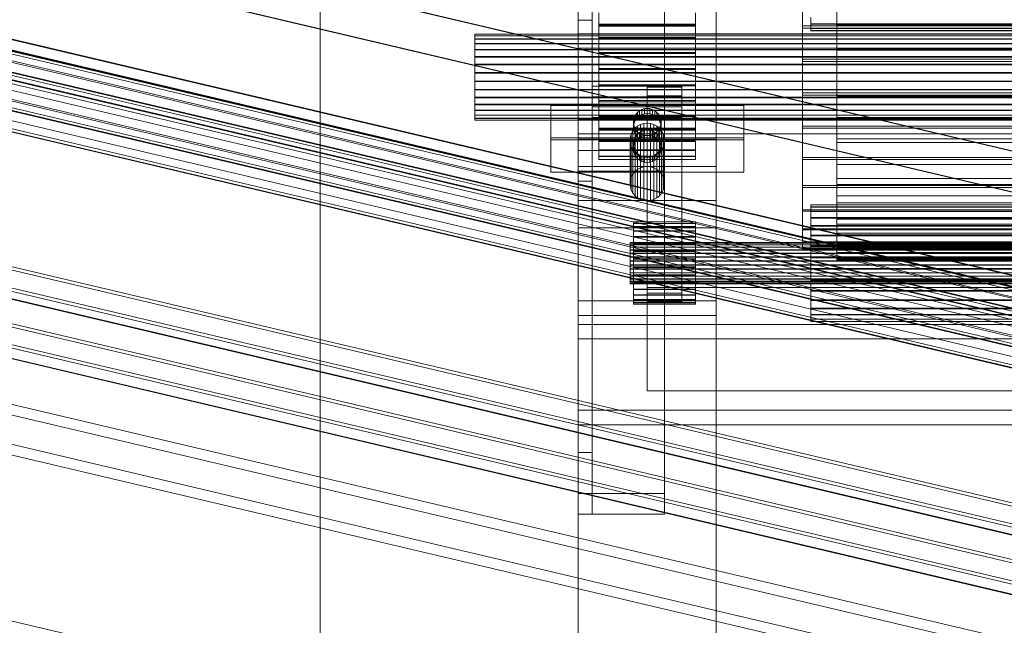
# Model space of a CAD drawing. Header units: millimetres. Extents: x -2233 to 61924, y -68080 to 6847.
# Tile 841 of 1056: x 27063 to 27349, y 241 to 417. Entities that reach past the tile are written whole.
import ezdxf

# ---------------------------------------------------------------- set-up
doc = ezdxf.new("R2010")
doc.units = ezdxf.units.MM
for name, color, linetype, lineweight in [('COTAS_P', 1, 'Continuous', 0), ('lateral_C09', 7, 'Continuous', 0), ('lateral_C10', 7, 'Continuous', 0)]:
    doc.layers.add(name, color=color, linetype=linetype, lineweight=lineweight)
doc.dimstyles.new('R19_100', dxfattribs={"dimtxt": 250, "dimasz": 150, "dimexe": 150, "dimexo": 80, "dimgap": 100, "dimtad": 1, "dimtih": 1, "dimtoh": 1, "dimdsep": 46, "dimcen": 0.09, "dimadec": 0, "dimazin": 0, "dimtfac": 1, "dimtdec": 4, "dimtofl": 0, "dimtmove": 0, "dimatfit": 3, "dimfxl": 1, "dimtolj": 1, "dimtzin": 0, "dimarcsym": 0})

# ---------------------------------------------------------------- blocks, each defined once
blk = doc.blocks.new('DIM_R28_9')
at = {"layer": 'COTAS_P'}
for p, q in [((26750.07, 1241), (27150.07, 1241)), ((27150.07, 1241), (27105.07, 1091)), ((27150.07, 0), (27150.07, 1241)), ((27150.07, 1241), (27195.07, 1091)), ((27150.07, 0), (27105.07, 150)), ((27150.07, 0), (27195.07, 150)), ((26750.07, 0), (27150.07, 0))]:
    blk.add_line(p, q, dxfattribs=at)
blk.add_text('1241 P', height=250, rotation=90, dxfattribs=at).set_placement((27050.07, 620.5))
blk = doc.blocks.new('DIM_R28_32')
at = {"layer": 'COTAS_P'}
for p, q in [((26795.07, 1320), (27495.07, 1320)), ((27495.07, 1320), (27450.07, 1170)), ((27495.07, 0), (27495.07, 1320)), ((27495.07, 1320), (27540.07, 1170)), ((27495.07, 0), (27450.07, 150)), ((27495.07, 0), (27540.07, 150)), ((26795.07, 0), (27495.07, 0))]:
    blk.add_line(p, q, dxfattribs=at)
blk.add_text('1320 P', height=250, rotation=90, dxfattribs=at).set_placement((27395.07, 660))

msp = doc.modelspace()

# ---------------------------------------------------------------- linework, layer by layer
at = {"layer": 'lateral_C09'}
for p, q in [((27225, 593.405), (27225, 378.749)), ((27250, 378.749), (27250, 593.405)), ((27225, 372.782), (27225, 587.438)), ((27250, 587.438), (27250, 372.782)), ((27225, 584.454), (27225, 369.798)), ((27229, 369.798), (27229, 584.454)), ((27225, 416.54), (27225, 582.623)), ((27229, 416.54), (27229, 582.623)), ((27300, 550.275), (27300, 350.275)), ((27300, 347.291), (27300, 547.291)), ((27225, 493.954), (27225, 279.298)), ((27250, 279.298), (27250, 493.954)), ((27225, 273.331), (27225, 487.987)), ((27229, 487.987), (27229, 273.331)), ((27250, 487.987), (27250, 273.331)), ((27225, 291.128), (27225, 457.21)), ((27229, 457.21), (27229, 291.128)), ((27225, 12), (27225, 446.125)), ((27265, 12), (27265, 446.125)), ((27225, 441.914), (27225, 12)), ((27265, 12), (27265, 441.914)), ((27290, 414.835), (27290, 423.865)), ((27290, 423.274), (27290, 414.193)), ((27300, 421.549), (27300, 415.045)), ((27300, 414.193), (27300, 420.33)), ((27231, 415.349), (27231, 418.654)), ((27231, 418.45), (27231, 415.101)), ((27259, 418.654), (27259, 415.349)), ((27259, 415.101), (27259, 418.45)), ((27292.5, 415.446), (27292.5, 417.316)), ((27292.5, 417.171), (27292.5, 415.339)), ((27225, 291.128), (27225, 416.54)), ((27225, 416.54), (27229, 416.54)), ((27229, 416.54), (27229, 291.128)), ((27231, 411.455), (27231, 415.349)), ((27259, 415.349), (27231, 415.349)), ((27231, 415.101), (27231, 411.171)), ((27259, 415.101), (27231, 415.101)), ((27259, 414.813), (27231, 414.813)), ((27231, 414.813), (27231, 411.044)), ((27231, 388.956), (27231, 414.813)), ((27259, 415.349), (27259, 411.455)), ((27259, 411.171), (27259, 415.101)), ((27259, 411.044), (27259, 414.813)), ((27259, 388.956), (27259, 414.813)), ((27290, 405.234), (27290, 414.835)), ((27710, 414.835), (27290, 414.835)), ((27290, 414.193), (27290, 404.567)), ((27710, 414.193), (27290, 414.193)), ((27292.5, 414.15), (27292.5, 415.446)), ((27707.5, 415.446), (27292.5, 415.446)), ((27292.5, 415.339), (27292.5, 414.084)), ((27707.5, 415.339), (27292.5, 415.339)), ((27300, 415.045), (27300, 414.193)), ((27700, 415.045), (27300, 415.045)), ((27300, 415.045), (27300, 408.283)), ((27300, 414.193), (27700, 414.193)), ((27300, 407.814), (27300, 414.193)), ((27195, 411.986), (27195, 412.448)), ((27195, 412.448), (27195, 412.431)), ((27805, 412.448), (27195, 412.448)), ((27195, 412.431), (27195, 411.937)), ((27805, 412.431), (27195, 412.431)), ((27195, 411.063), (27195, 411.986)), ((27805, 411.986), (27195, 411.986)), ((27195, 411.937), (27195, 410.984)), ((27805, 411.937), (27195, 411.937)), ((27775, 412.588), (27225, 412.588)), ((27225, 412.588), (27225, 408.401)), ((27225, 387.726), (27225, 412.588)), ((27231, 407.121), (27231, 411.455)), ((27259, 411.455), (27231, 411.455)), ((27259, 411.455), (27259, 407.121)), ((27292.5, 413.478), (27292.5, 414.15)), ((27707.5, 414.15), (27292.5, 414.15)), ((27292.5, 414.084), (27292.5, 413.456)), ((27707.5, 414.084), (27292.5, 414.084)), ((27292.5, 413.456), (27292.5, 413.478)), ((27707.5, 413.478), (27292.5, 413.478)), ((27707.5, 413.456), (27292.5, 413.456)), ((27195, 409.716), (27195, 411.063)), ((27805, 411.063), (27195, 411.063)), ((27195, 410.984), (27195, 409.609)), ((27805, 410.984), (27195, 410.984)), ((27195, 407.994), (27195, 409.716)), ((27805, 409.716), (27195, 409.716)), ((27195, 409.609), (27195, 407.865)), ((27805, 409.609), (27195, 409.609)), ((27231, 411.171), (27231, 406.813)), ((27259, 411.171), (27231, 411.171)), ((27231, 411.044), (27259, 411.044)), ((27231, 385.187), (27231, 411.044)), ((27259, 406.813), (27259, 411.171)), ((27259, 411.044), (27259, 385.187)), ((27195, 405.966), (27195, 407.994)), ((27805, 407.994), (27195, 407.994)), ((27195, 407.865), (27195, 405.818)), ((27805, 407.865), (27195, 407.865)), ((27195, 403.709), (27195, 405.966)), ((27805, 405.966), (27195, 405.966)), ((27195, 405.818), (27195, 403.548)), ((27805, 405.818), (27195, 405.818)), ((27225, 408.401), (27775, 408.401)), ((27225, 383.538), (27225, 408.401)), ((27231, 402.512), (27231, 407.121)), ((27259, 407.121), (27231, 407.121)), ((27231, 406.813), (27231, 402.192)), ((27259, 406.813), (27231, 406.813)), ((27259, 407.121), (27259, 402.512)), ((27259, 402.192), (27259, 406.813)), ((27300, 408.283), (27300, 407.814)), ((27700, 408.283), (27300, 408.283)), ((27300, 408.283), (27300, 401.379)), ((27300, 407.814), (27700, 407.814)), ((27300, 401.301), (27300, 407.814)), ((27195, 401.309), (27195, 403.709)), ((27805, 403.709), (27195, 403.709)), ((27195, 403.548), (27195, 401.142)), ((27805, 403.548), (27195, 403.548)), ((27290, 395.433), (27290, 405.234)), ((27290, 405.234), (27710, 405.234)), ((27290, 404.567), (27290, 394.766)), ((27710, 404.567), (27290, 404.567)), ((27195, 398.858), (27195, 401.309)), ((27195, 401.309), (27805, 401.309)), ((27195, 401.142), (27195, 398.691)), ((27805, 401.142), (27195, 401.142)), ((27231, 397.808), (27231, 402.512)), ((27231, 402.512), (27259, 402.512)), ((27231, 402.192), (27231, 397.488)), ((27259, 402.192), (27231, 402.192)), ((27259, 402.512), (27259, 397.808)), ((27259, 397.488), (27259, 402.192)), ((27300, 401.379), (27300, 401.301)), ((27700, 401.379), (27300, 401.379)), ((27300, 401.379), (27300, 394.452)), ((27300, 401.301), (27700, 401.301)), ((27300, 394.766), (27300, 401.301)), ((27195, 396.452), (27195, 398.858)), ((27805, 398.858), (27195, 398.858)), ((27195, 398.691), (27195, 396.291)), ((27805, 398.691), (27195, 398.691)), ((27255, 397.383), (27229, 397.383)), ((27229, 397.383), (27229, 394.242)), ((27229, 391.416), (27229, 397.383)), ((27231, 393.187), (27231, 397.808)), ((27259, 397.808), (27231, 397.808)), ((27231, 397.488), (27231, 392.879)), ((27259, 397.488), (27231, 397.488)), ((27255, 397.069), (27245, 397.069)), ((27245, 397.069), (27245, 394.556)), ((27245, 337.398), (27245, 397.069)), ((27255, 394.242), (27255, 397.383)), ((27255, 391.416), (27255, 397.383)), ((27255, 394.556), (27255, 397.069)), ((27255, 337.398), (27255, 397.069)), ((27259, 397.808), (27259, 393.187)), ((27259, 392.879), (27259, 397.488)), ((27195, 394.182), (27195, 396.452)), ((27805, 396.452), (27195, 396.452)), ((27195, 396.291), (27195, 394.034)), ((27805, 396.291), (27195, 396.291)), ((27229, 394.242), (27255, 394.242)), ((27229, 388.275), (27229, 394.242)), ((27245, 394.556), (27255, 394.556)), ((27245, 334.886), (27245, 394.556)), ((27255, 394.556), (27255, 334.886)), ((27255, 394.242), (27255, 388.275)), ((27290, 385.807), (27290, 395.433)), ((27710, 395.433), (27290, 395.433)), ((27290, 394.766), (27290, 385.165)), ((27710, 394.766), (27290, 394.766)), ((27300, 394.452), (27300, 394.766)), ((27300, 394.766), (27700, 394.766)), ((27300, 388.32), (27300, 394.766)), ((27700, 394.452), (27300, 394.452)), ((27300, 394.452), (27300, 387.619)), ((27195, 392.135), (27195, 394.182)), ((27805, 394.182), (27195, 394.182)), ((27195, 394.034), (27195, 392.006)), ((27805, 394.034), (27195, 394.034)), ((27195, 390.391), (27195, 392.135)), ((27805, 392.135), (27195, 392.135)), ((27195, 392.006), (27195, 390.284)), ((27805, 392.006), (27195, 392.006)), ((27273, 391.782), (27217, 391.782)), ((27217, 391.782), (27217, 382.361)), ((27217, 381.837), (27217, 391.782)), ((27229, 388.275), (27229, 391.416)), ((27229, 391.416), (27255, 391.416)), ((27231, 388.829), (27231, 393.187)), ((27259, 393.187), (27231, 393.187)), ((27231, 392.879), (27231, 388.545)), ((27259, 392.879), (27231, 392.879)), ((27255, 391.416), (27255, 388.275)), ((27259, 393.187), (27259, 388.829)), ((27259, 388.545), (27259, 392.879)), ((27273, 382.361), (27273, 391.782)), ((27273, 381.837), (27273, 391.782)), ((27195, 389.016), (27195, 390.391)), ((27805, 390.391), (27195, 390.391)), ((27195, 390.284), (27195, 388.937)), ((27805, 390.284), (27195, 390.284)), ((27195, 388.063), (27195, 389.016)), ((27805, 389.016), (27195, 389.016)), ((27195, 388.937), (27195, 388.014)), ((27805, 388.937), (27195, 388.937)), ((27231, 385.187), (27231, 388.956)), ((27231, 388.956), (27259, 388.956)), ((27231, 384.899), (27231, 388.829)), ((27259, 388.829), (27231, 388.829)), ((27231, 388.545), (27231, 384.651)), ((27259, 388.545), (27231, 388.545)), ((27241.077, 387.743), (27241.304, 388.489)), ((27241.304, 388.489), (27241.674, 389.177)), ((27241.304, 387.023), (27241.304, 388.489)), ((27241.674, 389.177), (27242.172, 389.78)), ((27241.674, 387.711), (27241.674, 389.177)), ((27242.172, 389.78), (27242.778, 390.274)), ((27242.172, 388.314), (27242.172, 389.78)), ((27242.778, 388.809), (27242.172, 388.314)), ((27242.778, 390.274), (27243.469, 390.642)), ((27242.778, 388.809), (27242.778, 390.274)), ((27243.469, 389.176), (27242.778, 388.809)), ((27243.469, 390.642), (27244.22, 390.868)), ((27243.469, 389.176), (27243.469, 390.642)), ((27244.22, 389.403), (27243.469, 389.176)), ((27244.22, 390.868), (27245, 390.945)), ((27244.22, 389.403), (27244.22, 390.868)), ((27245, 389.479), (27244.22, 389.403)), ((27245, 390.945), (27245.78, 390.868)), ((27245, 389.479), (27245, 390.945)), ((27245.78, 389.403), (27245, 389.479)), ((27245.78, 390.868), (27246.531, 390.642)), ((27245.78, 389.403), (27245.78, 390.868)), ((27246.531, 389.176), (27245.78, 389.403)), ((27246.531, 390.642), (27247.222, 390.274)), ((27246.531, 389.176), (27246.531, 390.642)), ((27247.222, 388.809), (27246.531, 389.176)), ((27247.222, 390.274), (27247.828, 389.78)), ((27247.222, 388.809), (27247.222, 390.274)), ((27247.828, 388.314), (27247.222, 388.809)), ((27247.828, 389.78), (27248.326, 389.177)), ((27247.828, 388.314), (27247.828, 389.78)), ((27248.326, 389.177), (27248.696, 388.489)), ((27248.326, 387.711), (27248.326, 389.177)), ((27248.696, 388.489), (27248.923, 387.743)), ((27248.696, 387.023), (27248.696, 388.489)), ((27259, 388.956), (27259, 385.187)), ((27259, 388.829), (27259, 384.899)), ((27259, 384.651), (27259, 388.545)), ((27195, 387.569), (27195, 388.063)), ((27805, 388.063), (27195, 388.063)), ((27195, 388.014), (27195, 387.552)), ((27805, 388.014), (27195, 388.014)), ((27195, 387.552), (27195, 387.569)), ((27805, 387.569), (27195, 387.569)), ((27805, 387.552), (27195, 387.552)), ((27225, 383.538), (27225, 387.726)), ((27225, 387.726), (27775, 387.726)), ((27255, 388.275), (27229, 388.275)), ((27241, 386.967), (27241.077, 387.743)), ((27241.077, 386.191), (27241, 386.967)), ((27241, 386.967), (27241, 385.501)), ((27241.077, 386.277), (27241, 385.501)), ((27241.077, 386.277), (27241.077, 387.743)), ((27241.304, 387.023), (27241.077, 386.277)), ((27241.304, 385.444), (27241.077, 386.191)), ((27241.077, 384.725), (27241.077, 386.191)), ((27241.674, 387.711), (27241.304, 387.023)), ((27241.464, 385.196), (27242.222, 385.815)), ((27242.172, 388.314), (27241.674, 387.711)), ((27242.222, 385.815), (27243.087, 386.274)), ((27242.222, 373.252), (27242.222, 385.815)), ((27243.087, 386.274), (27244.025, 386.557)), ((27243.087, 373.712), (27243.087, 386.274)), ((27244.025, 386.557), (27245, 386.653)), ((27244.025, 373.995), (27244.025, 386.557)), ((27245, 386.653), (27245.975, 386.557)), ((27245, 374.091), (27245, 386.653)), ((27245.975, 386.557), (27246.913, 386.274)), ((27245.975, 373.995), (27245.975, 386.557)), ((27246.913, 386.274), (27247.778, 385.815)), ((27246.913, 373.712), (27246.913, 386.274)), ((27247.778, 385.815), (27248.536, 385.196)), ((27247.778, 373.252), (27247.778, 385.815)), ((27248.326, 387.711), (27247.828, 388.314)), ((27248.696, 387.023), (27248.326, 387.711)), ((27248.923, 386.277), (27248.696, 387.023)), ((27248.923, 386.191), (27248.696, 385.444)), ((27248.923, 387.743), (27249, 386.967)), ((27248.923, 386.277), (27248.923, 387.743)), ((27249, 386.967), (27248.923, 386.191)), ((27249, 385.501), (27248.923, 386.277)), ((27248.923, 384.725), (27248.923, 386.191)), ((27249, 385.501), (27249, 386.967)), ((27290, 376.726), (27290, 385.807)), ((27710, 385.807), (27290, 385.807)), ((27300, 387.619), (27300, 388.32)), ((27300, 388.32), (27700, 388.32)), ((27300, 382.074), (27300, 388.32)), ((27700, 387.619), (27300, 387.619)), ((27300, 387.619), (27300, 380.999)), ((27775, 383.538), (27225, 383.538)), ((27259, 385.187), (27231, 385.187)), ((27231, 381.55), (27231, 384.899)), ((27259, 384.899), (27231, 384.899)), ((27231, 384.651), (27231, 381.346)), ((27259, 384.651), (27231, 384.651)), ((27240.096, 382.65), (27240.381, 383.583)), ((27240.381, 383.583), (27240.843, 384.443)), ((27240.381, 371.021), (27240.381, 383.583)), ((27240.843, 384.443), (27241.464, 385.196)), ((27240.843, 371.881), (27240.843, 384.443)), ((27241, 385.501), (27241.077, 384.725)), ((27241.077, 384.725), (27241.304, 383.979)), ((27241.674, 384.757), (27241.304, 385.444)), ((27241.304, 383.979), (27241.304, 385.444)), ((27241.304, 383.979), (27241.674, 383.291)), ((27241.304, 382.208), (27241.674, 382.896)), ((27241.464, 372.634), (27241.464, 385.196)), ((27242.172, 384.154), (27241.674, 384.757)), ((27241.674, 383.291), (27241.674, 384.757)), ((27241.674, 382.896), (27242.172, 383.499)), ((27241.674, 383.291), (27242.172, 382.688)), ((27241.674, 381.43), (27241.674, 382.896)), ((27242.778, 383.659), (27242.172, 384.154)), ((27242.172, 382.688), (27242.172, 384.154)), ((27242.172, 383.499), (27242.778, 383.993)), ((27242.172, 382.033), (27242.172, 383.499)), ((27242.778, 383.993), (27243.469, 384.361)), ((27242.778, 382.528), (27242.778, 383.993)), ((27243.469, 383.292), (27242.778, 383.659)), ((27242.778, 382.194), (27242.778, 383.659)), ((27243.469, 382.895), (27242.778, 382.528)), ((27243.469, 384.361), (27244.22, 384.587)), ((27243.469, 382.895), (27243.469, 384.361)), ((27244.22, 383.065), (27243.469, 383.292)), ((27243.469, 381.826), (27243.469, 383.292)), ((27244.22, 383.122), (27243.469, 382.895)), ((27244.22, 384.587), (27245, 384.664)), ((27244.22, 383.122), (27244.22, 384.587)), ((27245, 383.198), (27244.22, 383.122)), ((27245, 382.989), (27244.22, 383.065)), ((27244.22, 381.6), (27244.22, 383.065)), ((27245, 384.664), (27245.78, 384.587)), ((27245, 383.198), (27245, 384.664)), ((27245.78, 383.122), (27245, 383.198)), ((27245.78, 383.065), (27245, 382.989)), ((27245, 381.523), (27245, 382.989)), ((27245.78, 384.587), (27246.531, 384.361)), ((27245.78, 383.122), (27245.78, 384.587)), ((27246.531, 383.292), (27245.78, 383.065)), ((27246.531, 382.895), (27245.78, 383.122)), ((27245.78, 381.6), (27245.78, 383.065)), ((27246.531, 384.361), (27247.222, 383.993)), ((27246.531, 382.895), (27246.531, 384.361)), ((27247.222, 383.659), (27246.531, 383.292)), ((27246.531, 381.826), (27246.531, 383.292)), ((27247.222, 382.528), (27246.531, 382.895)), ((27247.828, 384.154), (27247.222, 383.659)), ((27247.222, 383.993), (27247.828, 383.499)), ((27247.222, 382.528), (27247.222, 383.993)), ((27247.222, 382.194), (27247.222, 383.659)), ((27248.326, 384.757), (27247.828, 384.154)), ((27247.828, 382.688), (27247.828, 384.154)), ((27247.828, 383.499), (27248.326, 382.896)), ((27247.828, 382.033), (27247.828, 383.499)), ((27247.828, 382.688), (27248.326, 383.291)), ((27248.696, 385.444), (27248.326, 384.757)), ((27248.326, 383.291), (27248.326, 384.757)), ((27248.326, 383.291), (27248.696, 383.979)), ((27248.326, 382.896), (27248.696, 382.208)), ((27248.326, 381.43), (27248.326, 382.896)), ((27248.536, 385.196), (27249.157, 384.443)), ((27248.536, 372.634), (27248.536, 385.196)), ((27248.696, 383.979), (27248.696, 385.444)), ((27248.696, 383.979), (27248.923, 384.725)), ((27248.923, 384.725), (27249, 385.501)), ((27249.157, 384.443), (27249.619, 383.583)), ((27249.157, 371.881), (27249.157, 384.443)), ((27249.619, 383.583), (27249.904, 382.65)), ((27249.619, 371.021), (27249.619, 383.583)), ((27259, 384.899), (27259, 381.55)), ((27259, 381.346), (27259, 384.651)), ((27290, 385.165), (27290, 376.135)), ((27710, 385.165), (27290, 385.165)), ((27217, 382.361), (27273, 382.361)), ((27217, 372.416), (27217, 382.361)), ((27217, 372.416), (27217, 381.837)), ((27217, 381.837), (27273, 381.837)), ((27265, 382.047), (27225, 382.047)), ((27225, 382.047), (27225, 364.25)), ((27225, 374.091), (27225, 382.047)), ((27231, 378.91), (27231, 381.55)), ((27259, 381.55), (27231, 381.55)), ((27231, 381.346), (27231, 378.759)), ((27259, 381.346), (27231, 381.346)), ((27240, 381.68), (27240.096, 382.65)), ((27240.096, 380.71), (27240, 381.68)), ((27240, 381.68), (27240, 369.118)), ((27240.096, 370.088), (27240.096, 382.65)), ((27240.381, 379.777), (27240.096, 380.71)), ((27240.096, 368.148), (27240.096, 380.71)), ((27241, 380.686), (27241.077, 381.462)), ((27241.077, 379.91), (27241, 380.686)), ((27241, 380.686), (27241, 379.22)), ((27241.077, 379.996), (27241, 379.22)), ((27241.077, 381.462), (27241.304, 382.208)), ((27241.077, 379.996), (27241.077, 381.462)), ((27241.304, 380.742), (27241.077, 379.996)), ((27241.304, 379.163), (27241.077, 379.91)), ((27241.077, 378.444), (27241.077, 379.91)), ((27241.304, 380.742), (27241.304, 382.208)), ((27241.674, 381.43), (27241.304, 380.742)), ((27242.172, 382.033), (27241.674, 381.43)), ((27242.172, 382.688), (27242.778, 382.194)), ((27242.778, 382.528), (27242.172, 382.033)), ((27242.778, 382.194), (27243.469, 381.826)), ((27243.469, 381.826), (27244.22, 381.6)), ((27244.22, 381.6), (27245, 381.523)), ((27245, 381.523), (27245.78, 381.6)), ((27245.78, 381.6), (27246.531, 381.826)), ((27246.531, 381.826), (27247.222, 382.194)), ((27247.222, 382.194), (27247.828, 382.688)), ((27247.828, 382.033), (27247.222, 382.528)), ((27248.326, 381.43), (27247.828, 382.033)), ((27248.696, 380.742), (27248.326, 381.43)), ((27248.696, 382.208), (27248.923, 381.462)), ((27248.696, 380.742), (27248.696, 382.208)), ((27248.923, 379.996), (27248.696, 380.742)), ((27248.923, 379.91), (27248.696, 379.163)), ((27248.923, 381.462), (27249, 380.686)), ((27248.923, 379.996), (27248.923, 381.462)), ((27249, 380.686), (27248.923, 379.91)), ((27249, 379.22), (27248.923, 379.996)), ((27248.923, 378.444), (27248.923, 379.91)), ((27249, 379.22), (27249, 380.686)), ((27249.904, 380.71), (27249.619, 379.777)), ((27249.904, 382.65), (27250, 381.68)), ((27249.904, 370.088), (27249.904, 382.65)), ((27250, 381.68), (27249.904, 380.71)), ((27249.904, 368.148), (27249.904, 380.71)), ((27250, 369.118), (27250, 381.68)), ((27259, 381.55), (27259, 378.91)), ((27259, 378.759), (27259, 381.346)), ((27265, 364.25), (27265, 382.047)), ((27265, 374.091), (27265, 382.047)), ((27273, 382.361), (27273, 372.416)), ((27273, 381.837), (27273, 372.416)), ((27300, 380.999), (27300, 382.074)), ((27300, 382.074), (27700, 382.074)), ((27300, 376.135), (27300, 382.074)), ((27700, 380.999), (27300, 380.999)), ((27300, 380.999), (27300, 374.703)), ((27225, 378.749), (27250, 378.749)), ((27225, 372.782), (27225, 378.749)), ((27231, 377.081), (27231, 378.91)), ((27259, 378.91), (27231, 378.91)), ((27231, 378.759), (27231, 376.987)), ((27259, 378.759), (27231, 378.759)), ((27231, 376.132), (27231, 377.081)), ((27259, 377.081), (27231, 377.081)), ((27240.843, 378.918), (27240.381, 379.777)), ((27240.381, 367.215), (27240.381, 379.777)), ((27241.464, 378.164), (27240.843, 378.918)), ((27240.843, 366.355), (27240.843, 378.918)), ((27241, 379.22), (27241.077, 378.444)), ((27241.077, 378.444), (27241.304, 377.698)), ((27241.674, 378.476), (27241.304, 379.163)), ((27241.304, 377.698), (27241.304, 379.163)), ((27241.304, 377.698), (27241.674, 377.01)), ((27242.222, 377.546), (27241.464, 378.164)), ((27241.464, 365.602), (27241.464, 378.164)), ((27242.172, 377.873), (27241.674, 378.476)), ((27241.674, 377.01), (27241.674, 378.476)), ((27242.778, 377.378), (27242.172, 377.873)), ((27242.172, 376.407), (27242.172, 377.873)), ((27243.087, 377.086), (27242.222, 377.546)), ((27242.222, 364.983), (27242.222, 377.546)), ((27243.469, 377.01), (27242.778, 377.378)), ((27242.778, 375.912), (27242.778, 377.378)), ((27244.025, 376.803), (27243.087, 377.086)), ((27243.087, 364.524), (27243.087, 377.086)), ((27246.913, 377.086), (27245.975, 376.803)), ((27247.222, 377.378), (27246.531, 377.01)), ((27247.778, 377.546), (27246.913, 377.086)), ((27246.913, 364.524), (27246.913, 377.086)), ((27247.828, 377.873), (27247.222, 377.378)), ((27247.222, 375.912), (27247.222, 377.378)), ((27248.536, 378.164), (27247.778, 377.546)), ((27247.778, 364.983), (27247.778, 377.546)), ((27248.326, 378.476), (27247.828, 377.873)), ((27247.828, 376.407), (27247.828, 377.873)), ((27248.696, 379.163), (27248.326, 378.476)), ((27248.326, 377.01), (27248.326, 378.476)), ((27248.326, 377.01), (27248.696, 377.698)), ((27249.157, 378.918), (27248.536, 378.164)), ((27248.536, 365.602), (27248.536, 378.164)), ((27248.696, 377.698), (27248.696, 379.163)), ((27248.696, 377.698), (27248.923, 378.444)), ((27248.923, 378.444), (27249, 379.22)), ((27249.619, 379.777), (27249.157, 378.918)), ((27249.157, 366.355), (27249.157, 378.918)), ((27249.619, 367.215), (27249.619, 379.777)), ((27250, 378.749), (27250, 372.782)), ((27259, 378.91), (27259, 377.081)), ((27259, 376.987), (27259, 378.759)), ((27259, 377.081), (27259, 376.132)), ((27231, 376.987), (27231, 376.1)), ((27259, 376.987), (27231, 376.987)), ((27231, 376.1), (27231, 376.132)), ((27259, 376.132), (27231, 376.132)), ((27259, 376.1), (27231, 376.1)), ((27241.674, 377.01), (27242.172, 376.407)), ((27242.172, 376.407), (27242.778, 375.912)), ((27242.778, 375.912), (27243.469, 375.545)), ((27244.22, 376.784), (27243.469, 377.01)), ((27243.469, 375.545), (27243.469, 377.01)), ((27243.469, 375.545), (27244.22, 375.318)), ((27245, 376.708), (27244.025, 376.803)), ((27244.025, 364.241), (27244.025, 376.803)), ((27245, 376.708), (27244.22, 376.784)), ((27244.22, 375.318), (27244.22, 376.784)), ((27244.22, 375.318), (27245, 375.242)), ((27245.975, 376.803), (27245, 376.708)), ((27245.78, 376.784), (27245, 376.708)), ((27245, 375.242), (27245, 376.708)), ((27245, 364.145), (27245, 376.708)), ((27245, 375.242), (27245.78, 375.318)), ((27246.531, 377.01), (27245.78, 376.784)), ((27245.78, 375.318), (27245.78, 376.784)), ((27245.78, 375.318), (27246.531, 375.545)), ((27245.975, 364.241), (27245.975, 376.803)), ((27246.531, 375.545), (27246.531, 377.01)), ((27246.531, 375.545), (27247.222, 375.912)), ((27247.222, 375.912), (27247.828, 376.407)), ((27247.828, 376.407), (27248.326, 377.01)), ((27259, 376.1), (27259, 376.987)), ((27259, 376.132), (27259, 376.1)), ((27290, 368.54), (27290, 376.726)), ((27710, 376.726), (27290, 376.726)), ((27290, 376.135), (27290, 368.022)), ((27710, 376.135), (27290, 376.135)), ((27300, 374.703), (27300, 376.135)), ((27300, 376.135), (27700, 376.135)), ((27300, 370.604), (27300, 376.135)), ((27700, 374.703), (27300, 374.703)), ((27300, 374.703), (27300, 368.841)), ((27273, 372.416), (27217, 372.416)), ((27225, 356.294), (27225, 374.091)), ((27225, 374.091), (27265, 374.091)), ((27250, 372.782), (27225, 372.782)), ((27240.843, 371.881), (27240.381, 371.021)), ((27241.464, 372.634), (27240.843, 371.881)), ((27242.222, 373.252), (27241.464, 372.634)), ((27243.087, 373.712), (27242.222, 373.252)), ((27244.025, 373.995), (27243.087, 373.712)), ((27245, 374.091), (27244.025, 373.995)), ((27245.975, 373.995), (27245, 374.091)), ((27246.913, 373.712), (27245.975, 373.995)), ((27247.778, 373.252), (27246.913, 373.712)), ((27248.536, 372.634), (27247.778, 373.252)), ((27249.157, 371.881), (27248.536, 372.634)), ((27249.619, 371.021), (27249.157, 371.881)), ((27265, 374.091), (27265, 356.294)), ((27225, 369.798), (27229, 369.798)), ((27225, 273.331), (27225, 369.798)), ((27229, 369.798), (27229, 273.331)), ((27240.096, 370.088), (27240, 369.118)), ((27240, 369.118), (27240.096, 368.148)), ((27240.381, 371.021), (27240.096, 370.088)), ((27249.904, 370.088), (27249.619, 371.021)), ((27250, 369.118), (27249.904, 370.088)), ((27249.904, 368.148), (27250, 369.118)), ((27290, 361.563), (27290, 368.54)), ((27710, 368.54), (27290, 368.54)), ((27300, 368.841), (27300, 370.604)), ((27300, 370.604), (27700, 370.604)), ((27300, 365.577), (27300, 370.604)), ((27700, 368.841), (27300, 368.841)), ((27300, 368.841), (27300, 363.511)), ((27240.096, 368.148), (27240.381, 367.215)), ((27240.381, 367.215), (27240.843, 366.355)), ((27240.843, 366.355), (27241.464, 365.602)), ((27248.536, 365.602), (27249.157, 366.355)), ((27249.157, 366.355), (27249.619, 367.215)), ((27249.619, 367.215), (27249.904, 368.148)), ((27290, 368.022), (27290, 361.138)), ((27710, 368.022), (27290, 368.022)), ((27225, 364.25), (27265, 364.25)), ((27225, 356.294), (27225, 364.25)), ((27241.464, 365.602), (27242.222, 364.983)), ((27242.222, 364.983), (27243.087, 364.524)), ((27243.087, 364.524), (27244.025, 364.241)), ((27244.025, 364.241), (27245, 364.145)), ((27245, 364.145), (27245.975, 364.241)), ((27245.975, 364.241), (27246.913, 364.524)), ((27246.913, 364.524), (27247.778, 364.983)), ((27247.778, 364.983), (27248.536, 365.602)), ((27265, 364.25), (27265, 356.294)), ((27292.5, 362.388), (27292.5, 363.016)), ((27292.5, 363.016), (27292.5, 362.994)), ((27707.5, 363.016), (27292.5, 363.016)), ((27292.5, 362.994), (27292.5, 362.322)), ((27707.5, 362.994), (27292.5, 362.994)), ((27300, 363.511), (27300, 365.577)), ((27300, 365.577), (27700, 365.577)), ((27300, 361.138), (27300, 365.577)), ((27700, 363.511), (27300, 363.511)), ((27300, 363.511), (27300, 358.806)), ((27290, 356.063), (27290, 361.563)), ((27710, 361.563), (27290, 361.563)), ((27290, 361.138), (27290, 355.747)), ((27710, 361.138), (27290, 361.138)), ((27292.5, 361.133), (27292.5, 362.388)), ((27707.5, 362.388), (27292.5, 362.388)), ((27292.5, 362.322), (27292.5, 361.026)), ((27707.5, 362.322), (27292.5, 362.322)), ((27292.5, 359.3), (27292.5, 361.133)), ((27707.5, 361.133), (27292.5, 361.133)), ((27292.5, 361.026), (27292.5, 359.156)), ((27707.5, 361.026), (27292.5, 361.026)), ((27300, 358.806), (27300, 361.138)), ((27300, 361.138), (27700, 361.138)), ((27300, 357.364), (27300, 361.138)), ((27241, 357.594), (27241, 358.037)), ((27241, 358.037), (27241, 358.021)), ((27259, 358.037), (27241, 358.037)), ((27241, 358.021), (27241, 357.547)), ((27259, 358.021), (27241, 358.021)), ((27241, 356.708), (27241, 357.594)), ((27259, 357.594), (27241, 357.594)), ((27241, 357.547), (27241, 356.632)), ((27259, 357.547), (27241, 357.547)), ((27259, 358.021), (27259, 358.037)), ((27259, 358.037), (27259, 357.594)), ((27259, 357.547), (27259, 358.021)), ((27259, 357.594), (27259, 356.708)), ((27259, 356.632), (27259, 357.547)), ((27292.5, 356.96), (27292.5, 359.3)), ((27707.5, 359.3), (27292.5, 359.3)), ((27292.5, 359.156), (27292.5, 356.784)), ((27707.5, 359.156), (27292.5, 359.156)), ((27700, 358.806), (27300, 358.806)), ((27300, 358.806), (27300, 354.806)), ((27300, 354.806), (27300, 357.364)), ((27300, 357.364), (27700, 357.364)), ((27300, 354.32), (27300, 357.364)), ((27265, 356.294), (27225, 356.294)), ((27241, 355.414), (27241, 356.708)), ((27259, 356.708), (27241, 356.708)), ((27241, 356.632), (27241, 355.312)), ((27259, 356.632), (27241, 356.632)), ((27241, 353.762), (27241, 355.414)), ((27259, 355.414), (27241, 355.414)), ((27241, 355.312), (27241, 353.638)), ((27259, 355.312), (27241, 355.312)), ((27259, 356.708), (27259, 355.414)), ((27259, 355.312), (27259, 356.632)), ((27259, 355.414), (27259, 353.762)), ((27259, 353.638), (27259, 355.312)), ((27290, 352.251), (27290, 356.063)), ((27710, 356.063), (27290, 356.063)), ((27290, 355.747), (27290, 352.057)), ((27710, 355.747), (27290, 355.747)), ((27292.5, 354.201), (27292.5, 356.96)), ((27707.5, 356.96), (27292.5, 356.96)), ((27292.5, 356.784), (27292.5, 354)), ((27707.5, 356.784), (27292.5, 356.784)), ((27292.5, 351.131), (27292.5, 354.201)), ((27707.5, 354.201), (27292.5, 354.201)), ((27700, 354.806), (27300, 354.806)), ((27300, 354.806), (27300, 351.579)), ((27300, 351.579), (27300, 354.32)), ((27300, 354.32), (27700, 354.32)), ((27300, 352.057), (27300, 354.32)), ((27240, 351.841), (27240, 352.062)), ((27760, 352.062), (27240, 352.062)), ((27240, 352.054), (27240, 351.817)), ((27760, 352.054), (27240, 352.054)), ((27240, 351.398), (27240, 351.841)), ((27760, 351.841), (27240, 351.841)), ((27240, 351.817), (27240, 351.36)), ((27760, 351.817), (27240, 351.817)), ((27240, 350.751), (27240, 351.398)), ((27760, 351.398), (27240, 351.398)), ((27240, 351.36), (27240, 350.7)), ((27760, 351.36), (27240, 351.36)), ((27241, 351.815), (27241, 353.762)), ((27259, 353.762), (27241, 353.762)), ((27241, 353.638), (27241, 351.673)), ((27259, 353.638), (27241, 353.638)), ((27241, 349.648), (27241, 351.815)), ((27259, 351.815), (27241, 351.815)), ((27241, 351.673), (27241, 349.494)), ((27259, 351.673), (27241, 351.673)), ((27259, 353.762), (27259, 351.815)), ((27259, 351.673), (27259, 353.638)), ((27259, 351.815), (27259, 349.648)), ((27259, 349.494), (27259, 351.673)), ((27290, 350.275), (27290, 352.251)), ((27710, 352.251), (27290, 352.251)), ((27290, 352.057), (27290, 350.209)), ((27710, 352.057), (27290, 352.057)), ((27292.5, 354), (27292.5, 350.913)), ((27707.5, 354), (27292.5, 354)), ((27300, 349.18), (27300, 352.057)), ((27300, 352.057), (27700, 352.057)), ((27300, 350.614), (27300, 352.057)), ((27700, 351.579), (27300, 351.579)), ((27300, 351.579), (27300, 349.18)), ((27240, 349.925), (27240, 350.751)), ((27760, 350.751), (27240, 350.751)), ((27240, 350.7), (27240, 349.863)), ((27760, 350.7), (27240, 350.7)), ((27240, 348.951), (27240, 349.925)), ((27760, 349.925), (27240, 349.925)), ((27240, 349.863), (27240, 348.88)), ((27760, 349.863), (27240, 349.863)), ((27240, 347.867), (27240, 348.951)), ((27760, 348.951), (27240, 348.951)), ((27240, 348.88), (27240, 347.791)), ((27760, 348.88), (27240, 348.88)), ((27241, 347.344), (27241, 349.648)), ((27259, 349.648), (27241, 349.648)), ((27241, 349.494), (27241, 347.183)), ((27259, 349.494), (27241, 349.494)), ((27259, 349.648), (27259, 347.344)), ((27259, 347.183), (27259, 349.494)), ((27290, 350.209), (27290, 350.275)), ((27710, 350.275), (27290, 350.275)), ((27710, 350.209), (27290, 350.209)), ((27292.5, 347.867), (27292.5, 351.131)), ((27707.5, 351.131), (27292.5, 351.131)), ((27292.5, 350.913), (27292.5, 347.64)), ((27707.5, 350.913), (27292.5, 350.913)), ((27300, 347.651), (27300, 350.614)), ((27300, 350.614), (27700, 350.614)), ((27300, 350.017), (27300, 350.614)), ((27300, 350.275), (27700, 350.275)), ((27300, 347.291), (27300, 350.275)), ((27300, 350.275), (27300, 350.017)), ((27300, 347.018), (27300, 350.017)), ((27300, 350.017), (27700, 350.017)), ((27700, 349.18), (27300, 349.18)), ((27300, 349.18), (27300, 347.651)), ((27240, 346.715), (27240, 347.867)), ((27760, 347.867), (27240, 347.867)), ((27240, 347.791), (27240, 346.635)), ((27760, 347.791), (27240, 347.791)), ((27240, 345.539), (27240, 346.715)), ((27240, 346.715), (27760, 346.715)), ((27240, 346.635), (27240, 345.459)), ((27760, 346.635), (27240, 346.635)), ((27241, 344.991), (27241, 347.344)), ((27241, 347.344), (27259, 347.344)), ((27241, 347.183), (27241, 344.831)), ((27259, 347.183), (27241, 347.183)), ((27259, 347.344), (27259, 344.991)), ((27259, 344.831), (27259, 347.183)), ((27292.5, 344.534), (27292.5, 347.867)), ((27292.5, 347.867), (27707.5, 347.867)), ((27292.5, 347.64), (27292.5, 344.308)), ((27707.5, 347.64), (27292.5, 347.64)), ((27700, 347.651), (27300, 347.651)), ((27300, 347.651), (27300, 347.018)), ((27700, 347.291), (27300, 347.291)), ((27300, 347.018), (27300, 347.291)), ((27700, 347.018), (27300, 347.018)), ((27240, 344.384), (27240, 345.539)), ((27760, 345.539), (27240, 345.539)), ((27240, 345.459), (27240, 344.307)), ((27760, 345.459), (27240, 345.459)), ((27240, 343.294), (27240, 344.384)), ((27760, 344.384), (27240, 344.384)), ((27240, 344.307), (27240, 343.224)), ((27760, 344.307), (27240, 344.307)), ((27240, 342.312), (27240, 343.294)), ((27760, 343.294), (27240, 343.294)), ((27240, 343.224), (27240, 342.25)), ((27760, 343.224), (27240, 343.224)), ((27241, 342.681), (27241, 344.991)), ((27259, 344.991), (27241, 344.991)), ((27241, 344.831), (27241, 342.527)), ((27259, 344.831), (27241, 344.831)), ((27259, 344.991), (27259, 342.681)), ((27259, 342.527), (27259, 344.831)), ((27292.5, 341.262), (27292.5, 344.534)), ((27707.5, 344.534), (27292.5, 344.534)), ((27292.5, 344.308), (27292.5, 341.044)), ((27707.5, 344.308), (27292.5, 344.308)), ((27240, 341.475), (27240, 342.312)), ((27760, 342.312), (27240, 342.312)), ((27240, 342.25), (27240, 341.424)), ((27760, 342.25), (27240, 342.25)), ((27240, 340.815), (27240, 341.475)), ((27760, 341.475), (27240, 341.475)), ((27240, 341.424), (27240, 340.777)), ((27760, 341.424), (27240, 341.424)), ((27240, 340.357), (27240, 340.815)), ((27760, 340.815), (27240, 340.815)), ((27240, 340.777), (27240, 340.334)), ((27760, 340.777), (27240, 340.777)), ((27240, 340.12), (27240, 340.357)), ((27760, 340.357), (27240, 340.357)), ((27240, 340.334), (27240, 340.112)), ((27760, 340.334), (27240, 340.334)), ((27760, 340.12), (27240, 340.12)), ((27760, 340.112), (27240, 340.112)), ((27241, 340.502), (27241, 342.681)), ((27259, 342.681), (27241, 342.681)), ((27241, 342.527), (27241, 340.36)), ((27259, 342.527), (27241, 342.527)), ((27241, 338.537), (27241, 340.502)), ((27259, 340.502), (27241, 340.502)), ((27241, 340.36), (27241, 338.413)), ((27259, 340.36), (27241, 340.36)), ((27259, 342.681), (27259, 340.502)), ((27259, 340.36), (27259, 342.527)), ((27259, 340.502), (27259, 338.537)), ((27259, 338.413), (27259, 340.36)), ((27292.5, 338.174), (27292.5, 341.262)), ((27707.5, 341.262), (27292.5, 341.262)), ((27292.5, 341.044), (27292.5, 337.973)), ((27707.5, 341.044), (27292.5, 341.044)), ((27241, 336.862), (27241, 338.537)), ((27259, 338.537), (27241, 338.537)), ((27241, 338.413), (27241, 336.76)), ((27259, 338.413), (27241, 338.413)), ((27245, 339.02), (27245, 309.02)), ((27755, 339.02), (27245, 339.02)), ((27245, 334.886), (27245, 337.398)), ((27245, 337.398), (27255, 337.398)), ((27255, 337.398), (27255, 334.886)), ((27259, 338.537), (27259, 336.862)), ((27259, 336.76), (27259, 338.413)), ((27292.5, 335.391), (27292.5, 338.174)), ((27707.5, 338.174), (27292.5, 338.174)), ((27292.5, 337.973), (27292.5, 335.215)), ((27707.5, 337.973), (27292.5, 337.973)), ((27265, 335.107), (27225, 335.107)), ((27225, 335.107), (27225, 330.896)), ((27225, 12), (27225, 335.107)), ((27241, 335.542), (27241, 336.862)), ((27259, 336.862), (27241, 336.862)), ((27241, 336.76), (27241, 335.467)), ((27259, 336.76), (27241, 336.76)), ((27241, 334.628), (27241, 335.542)), ((27259, 335.542), (27241, 335.542)), ((27241, 335.467), (27241, 334.581)), ((27259, 335.467), (27241, 335.467)), ((27241, 334.153), (27241, 334.628)), ((27259, 334.628), (27241, 334.628)), ((27241, 334.581), (27241, 334.138)), ((27259, 334.581), (27241, 334.581)), ((27255, 334.886), (27245, 334.886)), ((27259, 336.862), (27259, 335.542)), ((27259, 335.467), (27259, 336.76)), ((27259, 335.542), (27259, 334.628)), ((27259, 334.581), (27259, 335.467)), ((27259, 334.628), (27259, 334.153)), ((27259, 334.138), (27259, 334.581)), ((27265, 330.896), (27265, 335.107)), ((27265, 12), (27265, 335.107)), ((27292.5, 333.019), (27292.5, 335.391)), ((27707.5, 335.391), (27292.5, 335.391)), ((27292.5, 335.215), (27292.5, 332.874)), ((27707.5, 335.215), (27292.5, 335.215)), ((27241, 334.138), (27241, 334.153)), ((27259, 334.153), (27241, 334.153)), ((27259, 334.138), (27241, 334.138)), ((27259, 334.153), (27259, 334.138)), ((27292.5, 331.149), (27292.5, 333.019)), ((27707.5, 333.019), (27292.5, 333.019)), ((27292.5, 332.874), (27292.5, 331.041)), ((27707.5, 332.874), (27292.5, 332.874)), ((27225, 330.896), (27265, 330.896)), ((27225, 330.896), (27225, 12)), ((27265, 12), (27265, 330.896)), ((27292.5, 329.853), (27292.5, 331.149)), ((27707.5, 331.149), (27292.5, 331.149)), ((27292.5, 331.041), (27292.5, 329.787)), ((27707.5, 331.041), (27292.5, 331.041)), ((27292.5, 329.181), (27292.5, 329.853)), ((27707.5, 329.853), (27292.5, 329.853)), ((27292.5, 329.787), (27292.5, 329.158)), ((27707.5, 329.787), (27292.5, 329.787)), ((27292.5, 329.158), (27292.5, 329.181)), ((27707.5, 329.181), (27292.5, 329.181)), ((27707.5, 329.158), (27292.5, 329.158)), ((27775, 328.291), (27225, 328.291)), ((27225, 328.291), (27225, 324.104)), ((27225, 303.428), (27225, 328.291)), ((27225, 324.104), (27775, 324.104)), ((27225, 299.241), (27225, 324.104)), ((27755, 309.02), (27245, 309.02)), ((27225, 299.241), (27225, 303.428)), ((27225, 303.428), (27775, 303.428)), ((27775, 299.241), (27225, 299.241)), ((27229, 291.128), (27225, 291.128)), ((27225, 279.298), (27250, 279.298)), ((27225, 273.331), (27225, 279.298)), ((27250, 279.298), (27250, 273.331)), ((27229, 273.331), (27225, 273.331)), ((27250, 273.331), (27225, 273.331))]:
    msp.add_line(p, q, dxfattribs=at)
at = {"layer": 'lateral_C10'}
for p, q in [((27636.523, 299.299), (19051.817, 2322.132)), ((19052.31, 2322.132), (27637.016, 299.299)), ((27686.993, 299.299), (19102.287, 2322.132)), ((19102.78, 2322.132), (27687.486, 299.299)), ((27687.176, 251.624), (18987.176, 2301.624)), ((19036.495, 2301.624), (27736.495, 251.624)), ((18986.506, 2298.702), (27686.506, 248.702)), ((27735.825, 248.702), (19035.825, 2298.702)), ((19044.001, 2288.04), (27628.707, 265.207)), ((27629.2, 265.207), (19044.494, 2288.04)), ((19094.471, 2288.04), (27679.177, 265.207)), ((27679.67, 265.207), (19094.964, 2288.04)), ((27619.251, 264.549), (19053.761, 2282.854)), ((19103.08, 2282.854), (27668.571, 264.549)), ((19053.091, 2279.932), (27618.581, 261.627)), ((27667.901, 261.627), (19102.41, 2279.932)), ((27578.085, 268.419), (19070.242, 2273.141)), ((19083.887, 2273.141), (27591.73, 268.419)), ((27637.104, 268.419), (19129.261, 2273.141)), ((19142.906, 2273.141), (27650.749, 268.419)), ((19068.902, 2267.296), (27576.745, 262.575)), ((27590.39, 262.575), (19082.547, 2267.296)), ((19127.921, 2267.296), (27635.764, 262.575)), ((27649.41, 262.575), (19141.566, 2267.296)), ((27727.139, 170.516), (18892.629, 2252.211)), ((18896.739, 2252.211), (27731.249, 170.516)), ((27797.008, 170.516), (18962.499, 2252.211)), ((18966.609, 2252.211), (27801.118, 170.516)), ((18891.289, 2246.367), (27725.799, 164.672)), ((27729.909, 164.672), (18895.399, 2246.367)), ((18961.159, 2246.367), (27795.668, 164.672)), ((27799.778, 164.672), (18965.269, 2246.367)), ((27725.129, 161.75), (18890.619, 2243.445)), ((18891.277, 2243.445), (27725.787, 161.75)), ((27798.451, 161.75), (18963.941, 2243.445)), ((18964.599, 2243.445), (27799.108, 161.75)), ((27664.175, 151.298), (18964.175, 2201.298)), ((19013.494, 2201.298), (27713.494, 151.298)), ((18963.505, 2198.376), (27663.505, 148.376)), ((27712.824, 148.376), (19012.824, 2198.376)), ((18944.277, 2154.807), (27778.787, 73.112)), ((27577.427, 268.419), (26426.409, 539.636)), ((26427.066, 539.636), (27578.085, 268.419)), ((26430.519, 539.636), (27581.537, 268.419)), ((27647.297, 268.419), (26496.278, 539.636)), ((27650.749, 268.419), (26499.731, 539.636)), ((26500.388, 539.636), (27651.407, 268.419)), ((26425.069, 533.792), (27576.088, 262.575)), ((27580.198, 262.575), (26429.179, 533.792)), ((26494.938, 533.792), (27645.957, 262.575)), ((27650.067, 262.575), (26499.048, 533.792))]:
    msp.add_line(p, q, dxfattribs=at)

# ---------------------------------------------------------------- dimensions: what is measured, and where the dimension line sits
at = {"layer": 'COTAS_P'}
for p1, p2, distance, picture, middle in [((26795.067, 0), (26795.067, 1320), -700, 'DIM_R28_32', (27495.067, 660)), ((26750.067, 0), (26750.067, 1241), -400, 'DIM_R28_9', (27150.067, 620.5))]:
    dim = msp.add_aligned_dim(p1=p1, p2=p2, distance=distance, text='<> P', dimstyle='R19_100', dxfattribs=at)
    dim.commit()
    dim.dimension.update_dxf_attribs({"geometry": picture, "text_midpoint": middle})

doc.saveas('drawing.dxf')
